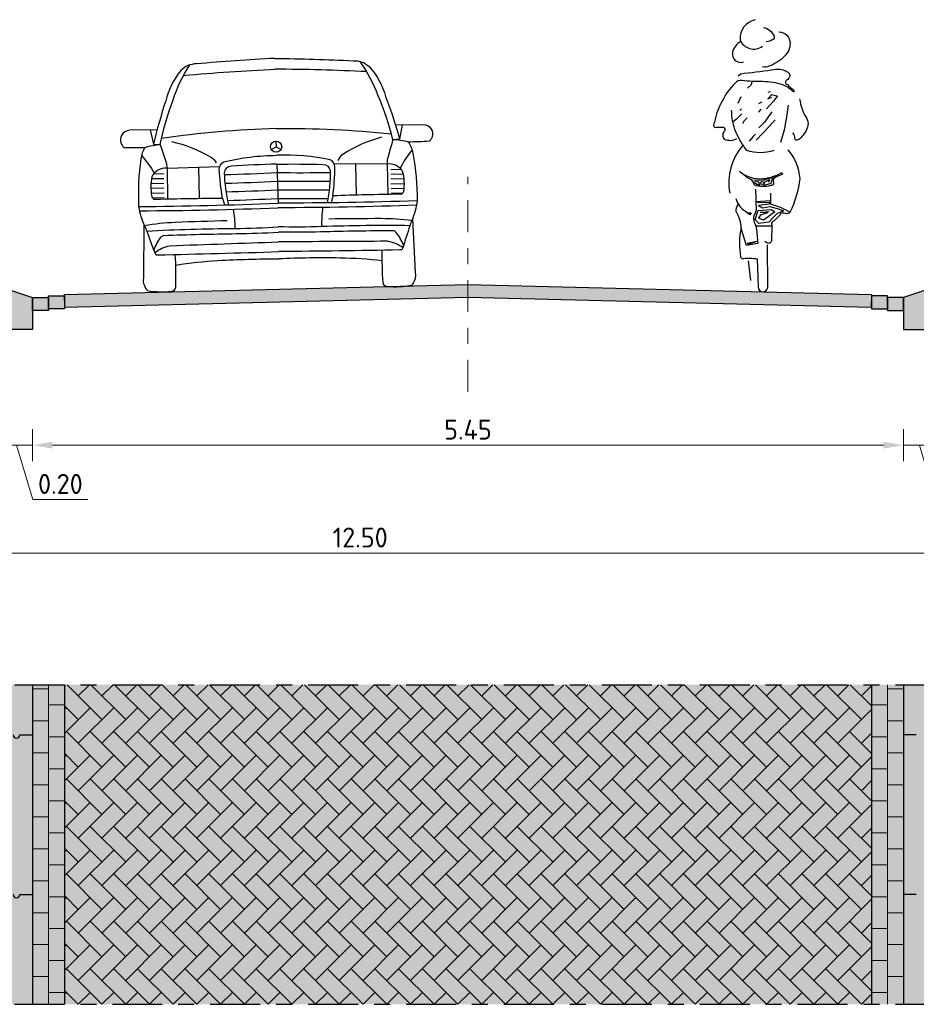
# Model space of a CAD drawing. Header units: metres. Extents: x 104013 to 108981, y 427946 to 428479.
# Tile 281 of 330: x 108873.92 to 108879.53, y 428291.14 to 428297.3. Entities that reach past the tile are written whole.
import ezdxf

# ---------------------------------------------------------------- set-up
doc = ezdxf.new("R2010")
doc.units = ezdxf.units.M
for name, pattern in [('AM-AS', [16, 10, -2, 2, -2]), ('CENTER', [2, 1.25, -0.25, 0.25, -0.25]), ('XX-AFBREEK', [7, 4, -1, 1, -1])]:
    doc.linetypes.add(name, pattern=pattern)
doc.layers.get('DefPoints').update_dxf_attribs({"color": 211, "lineweight": 18})
for name, color, linetype, lineweight in [('N-WE-VH-KANTOPSLUITING_ACHTERKANTBAND-SD', 50, 'Continuous', 25), ('N-WE-VH-KANTOPSLUITING_ELEMENT_INRITBAND-SD', 252, 'Continuous', 25), ('N-WE-VH-KANTVERHARDING-M', 7, 'Continuous', 18), ('N-WE-VH-VERHARDING-GD', 7, 'Continuous', 25), ('N-WE-VH-VERHARDING_BETONSTRAATSTEEN-AD-50', 252, 'Continuous', 18), ('N-XX-AM-AS-GD', 10, 'AM-AS', 0), ('X-XX-AL-AANKLEDING-SD', 251, 'Continuous', 25), ('X-XX-AL-AFBREEKLIJN-GD', 7, 'XX-AFBREEK', 25)]:
    doc.layers.add(name, color=color, linetype=linetype, lineweight=lineweight)
doc.layers.add('N-WE-VH-VERHARDING-AP_RIJBAAN-ELEMENT', color=7, linetype='Continuous', true_color=0x7f4f3f)
doc.styles.add('NLCS-ISO-M50-T25', font='NLCS-ISO.ttf', dxfattribs={"height": 0.125})
doc.dimstyles.new('NLCS-M50-T25-PIJL_l2_h1', dxfattribs={"dimscale": 0.05, "dimtxt": 2.5, "dimasz": 2.5, "dimexe": 2, "dimexo": 2, "dimgap": 0.7, "dimtad": 1, "dimzin": 0, "dimdsep": 46, "dimtxsty": 'NLCS-ISO-M50-T25', "dimcen": 2.5, "dimdle": 2, "dimclrd": 256, "dimclre": 256, "dimclrt": 256, "dimadec": 1, "dimazin": 0, "dimtfac": 1, "dimtofl": 0, "dimtmove": 1, "dimatfit": 0, "dimfxl": 2, "dimfxlon": 1, "dimtfillclr": 256, "dimtolj": 1, "dimtzin": 0, "dimlwd": 18, "dimlwe": 18, "dimarcsym": 0})

# ---------------------------------------------------------------- blocks, each defined once
blk = doc.blocks.new('N-SVH-KANTOPSLUITING_AB_50X200X250-D')
blk.add_hatch(color=8).paths.add_polyline_path([(-0.2, -0.05), (-0.2, -0.25), (0, -0.25), (0, 0), (-0.05, 0)])
at = {"flags": 128}
blk.add_lwpolyline([(-0.2, -0.05), (-0.2, -0.25), (0, -0.25), (0, 0), (-0.05, 0)], close=True, dxfattribs=at)
blk = doc.blocks.new('*D2801')
at = {"layer": 'DefPoints', "color": 0, "transparency": 16777216}
for p in [(108873.8036, 428295.615), (108874.0037, 428295.365), (108874.0037, 428294.641)]:
    blk.add_point(p, dxfattribs=at)
at = {"layer": 'N-WE-VH-KANTVERHARDING-M', "lineweight": 18, "transparency": 16777216}
for p, q in [((108873.8036, 428294.741), (108873.8036, 428294.541)), ((108874.0037, 428294.741), (108874.0037, 428294.541)), ((108873.6786, 428294.641), (108873.5536, 428294.641)), ((108873.8036, 428294.641), (108874.0037, 428294.641)), ((108873.9037, 428294.641), (108874.0057, 428294.301)), ((108874.1287, 428294.641), (108874.2537, 428294.641)), ((108874.0057, 428294.301), (108874.3507, 428294.301))]:
    blk.add_line(p, q, dxfattribs=at)
at = {"layer": 'N-WE-VH-KANTVERHARDING-M', "transparency": 16777216}
for points in [[(108873.6786, 428294.6619), (108873.6786, 428294.6202), (108873.8036, 428294.641)], [(108874.1287, 428294.6619), (108874.1287, 428294.6202), (108874.0037, 428294.641)]]:
    blk.add_solid(points, dxfattribs=at)
at = {"layer": 'N-WE-VH-KANTVERHARDING-M', "transparency": 16777216, "insert": (108874.1782, 428294.3985), "char_height": 0.125, "attachment_point": 5, "style": 'NLCS-ISO-M50-T25'}
blk.add_mtext('\\A1;0.20', dxfattribs=at)
blk = doc.blocks.new('*D2802')
at = {"layer": 'DefPoints', "color": 0, "transparency": 16777216}
for p in [(108879.4528, 428295.565), (108874.0037, 428295.365), (108879.4528, 428294.641)]:
    blk.add_point(p, dxfattribs=at)
at = {"layer": 'N-WE-VH-KANTVERHARDING-M', "lineweight": 18, "transparency": 16777216}
for p, q in [((108874.0037, 428294.741), (108874.0037, 428294.541)), ((108879.4528, 428294.741), (108879.4528, 428294.541)), ((108874.1287, 428294.641), (108879.3278, 428294.641))]:
    blk.add_line(p, q, dxfattribs=at)
at = {"layer": 'N-WE-VH-KANTVERHARDING-M', "transparency": 16777216}
for points in [[(108874.1287, 428294.6619), (108874.1287, 428294.6202), (108874.0037, 428294.641)], [(108879.3278, 428294.6619), (108879.3278, 428294.6202), (108879.4528, 428294.641)]]:
    blk.add_solid(points, dxfattribs=at)
at = {"layer": 'N-WE-VH-KANTVERHARDING-M', "transparency": 16777216, "insert": (108876.7282, 428294.7385), "char_height": 0.125, "attachment_point": 5, "style": 'NLCS-ISO-M50-T25'}
blk.add_mtext('\\A1;5.45', dxfattribs=at)
blk = doc.blocks.new('*D2803')
at = {"layer": 'DefPoints', "color": 0, "transparency": 16777216}
for p in [(108879.4528, 428295.565), (108879.6528, 428295.4382), (108879.6528, 428294.641)]:
    blk.add_point(p, dxfattribs=at)
at = {"layer": 'N-WE-VH-KANTVERHARDING-M', "lineweight": 18, "transparency": 16777216}
for p, q in [((108879.4528, 428294.741), (108879.4528, 428294.541)), ((108879.6528, 428294.741), (108879.6528, 428294.541)), ((108879.3278, 428294.641), (108879.2028, 428294.641)), ((108879.4528, 428294.641), (108879.6528, 428294.641)), ((108879.5528, 428294.641), (108879.6548, 428294.301)), ((108879.7778, 428294.641), (108879.9028, 428294.641)), ((108879.6548, 428294.301), (108879.9998, 428294.301))]:
    blk.add_line(p, q, dxfattribs=at)
at = {"layer": 'N-WE-VH-KANTVERHARDING-M', "transparency": 16777216}
for points in [[(108879.3278, 428294.6619), (108879.3278, 428294.6202), (108879.4528, 428294.641)], [(108879.7778, 428294.6619), (108879.7778, 428294.6202), (108879.6528, 428294.641)]]:
    blk.add_solid(points, dxfattribs=at)
at = {"layer": 'N-WE-VH-KANTVERHARDING-M', "transparency": 16777216, "insert": (108879.8273, 428294.3985), "char_height": 0.125, "attachment_point": 5, "style": 'NLCS-ISO-M50-T25'}
blk.add_mtext('\\A1;0.20', dxfattribs=at)
blk = doc.blocks.new('*D2761')
at = {"layer": 'DefPoints', "color": 0, "transparency": 16777216}
for p in [(108869.8036, 428295.7114), (108882.3046, 428295.7114), (108882.3046, 428293.9658)]:
    blk.add_point(p, dxfattribs=at)
at = {"layer": 'N-WE-VH-KANTVERHARDING-M', "lineweight": 18, "transparency": 16777216}
for p, q in [((108869.8036, 428294.0658), (108869.8036, 428293.8658)), ((108882.3046, 428294.0658), (108882.3046, 428293.8658)), ((108869.9286, 428293.9658), (108882.1796, 428293.9658))]:
    blk.add_line(p, q, dxfattribs=at)
at = {"layer": 'N-WE-VH-KANTVERHARDING-M', "transparency": 16777216}
for points in [[(108869.9286, 428293.9867), (108869.9286, 428293.945), (108869.8036, 428293.9658)], [(108882.1796, 428293.9867), (108882.1796, 428293.945), (108882.3046, 428293.9658)]]:
    blk.add_solid(points, dxfattribs=at)
at = {"layer": 'N-WE-VH-KANTVERHARDING-M', "transparency": 16777216, "insert": (108876.0541, 428294.0633), "char_height": 0.125, "attachment_point": 5, "style": 'NLCS-ISO-M50-T25'}
blk.add_mtext('\\A1;12.50', dxfattribs=at)
blk = doc.blocks.new('SAL-AANKLEDING_AUTO2_VOORAANZICHT-D')
for points in [[(0, 1.4437, 0.007203), (-0.4913, 1.4194, 0.202991), (-0.5904, 1.3791, 0.115354), (-0.6882, 1.1915, 0.02362), (-0.7698, 0.922), (-0.7277, 0.92, -0.039295), (-0.6424, 1.1966, -0.063891), (-0.5327, 1.4136, 1.610739)], [(0, 1.4437, -0.007203), (0.4913, 1.4194, -0.202991), (0.5904, 1.3791, -0.115354), (0.6882, 1.1915, -0.02362), (0.7698, 0.922), (0.7277, 0.92, 0.039295), (0.6424, 1.1966, 0.063891), (0.5327, 1.4136, -1.610739)], [(-0.5728, 1.3491, -0.010374), (0.0005, 1.3761, -2.724072)], [(0.5728, 1.3491, 0.010374), (-0.0005, 1.3761, 2.724072)], [(-0.7456, 1.0123), (-0.917, 1.012, 0.27664), (-0.9692, 0.9806, 0.198246), (-0.9737, 0.9346, 0.12914), (-0.9564, 0.9063, 0.020931), (-0.8242, 0.9034, -0.059577), (-0.7277, 0.92, 0.637995)], [(0, 1.0048, 0.02762), (-0.7189, 0.9573, 0.66556)], [(0, 1.0048, -0.02762), (0.7189, 0.9573, -0.66556)], [(0.7456, 1.0123), (0.917, 1.012, -0.27664), (0.9692, 0.9806, -0.198246), (0.9737, 0.9346, -0.12914), (0.9564, 0.9063, -0.020931), (0.8242, 0.9034, 0.059577), (0.7277, 0.92, -0.637995)], [(-0.6573, 0.9371, -0.07746), (-0.4134, 0.8344, -0.149405), (-0.3806, 0.797, -0.959127)], [(0.6573, 0.9371, 0.07746), (0.4134, 0.8344, 0.149405), (0.3806, 0.797, 0.959127)], [(-0.8242, 0.9034, 0.116709), (-0.8511, 0.8325, 0.04543), (-0.8713, 0.534, 0.008085), (0.0001, 0.5377, 0.791237)], [(-0.7277, 0.92, -0.00388), (-0.6969, 0.818, -0.095907), (-0.6887, 0.7704, 0.317279), (-0.7849, 0.7181, 0.088765), (-0.7881, 0.5962, 0.4447), (-0.7602, 0.5778, -0.004269), (-0.3454, 0.5765, -0.028705), (-0.3616, 0.756, -0.295623), (-0.3335, 0.8027, -0.059504), (-0.0001, 0.8369, 0.378332)], [(0.8242, 0.9034, -0.116709), (0.8511, 0.8325, -0.04543), (0.8713, 0.534, -0.008085), (-0.0001, 0.5377, -0.791237)], [(0.7277, 0.92, 0.00388), (0.6969, 0.818, 0.095907), (0.6887, 0.7704, -0.317279), (0.7849, 0.7181, -0.088765), (0.7881, 0.5962, -0.4447), (0.7602, 0.5778, 0.004269), (0.3454, 0.5765, 0.028705), (0.3616, 0.756, 0.295623), (0.3335, 0.8027, 0.059504), (0.0001, 0.8369, -0.378332)], [(-0.8467, 0.8545, -0.043294), (-0.7688, 0.7413, -1.188941)], [(0.8467, 0.8545, 0.043294), (0.7688, 0.7413, 1.188941)], [(-0.0018, 0.782, 0.008987), (-0.2874, 0.7745, 0.355793), (-0.3317, 0.7351, 0.049944), (-0.3086, 0.5332, 18.766225)], [(-0.0018, 0.7821, -0.0091), (0.2874, 0.7745, -0.355793), (0.3317, 0.7351, -0.049944), (0.3086, 0.5332, -18.766225)], [(-0.3315, 0.723, 0.006555), (-0.0011, 0.7291, 0.006598), (0.3315, 0.723)], [(-0.3286, 0.669, 0.006471), (-0.0011, 0.6751, 0.006514), (0.3286, 0.669, 0.006564)], [(-0.3229, 0.615, 0.006331), (-0.0011, 0.621, 0.006373), (0.3229, 0.615, 0.006531)], [(-0.3142, 0.5611, 0.006134), (-0.0011, 0.567, 0.006177), (0.3142, 0.5611, 0.006498)], [(-0.8713, 0.534, 0.064353), (-0.8362, 0.4124, -0.019537), (-0.8232, 0.379, 0.001544), (-0.7742, 0.238, 0.393039), (-0.7581, 0.2294, 0.002712), (0, 0.2341, -2.421509)], [(-0.8665, 0.5076, 0.009578), (0, 0.509, -1.320566)], [(-0.2798, 0.5049, -0.042096), (-0.2717, 0.3851, -0.389821)], [(0.8713, 0.534, -0.064353), (0.8362, 0.4124, 0.019537), (0.8232, 0.379, -0.001544), (0.7742, 0.238, -0.393039), (0.7581, 0.2294, -0.002712), (0, 0.2341, 2.421509)], [(0.8665, 0.5076, -0.009578), (0, 0.509, 1.320566)], [(0.2798, 0.5049, 0.042096), (0.2717, 0.3851, 0.389821)], [(-0.3181, 0.4337, 0.003415), (-0.6446, 0.4296, 0.034954), (-0.8362, 0.4124, 0.495656)], [(0.3181, 0.4337, -0.003415), (0.6446, 0.4296, -0.034954), (0.8362, 0.4124, -0.495656)], [(-0.8406, 0.4227), (-0.8506, 0.0854, 0.238946), (-0.8249, 0.0057, 0.062777), (-0.6755, 0, 0.365466), (-0.6481, 0.0275, 0.01834), (-0.6477, 0.2296, 2.918386)], [(-0.8235, 0.3798, -0.011487), (-0.2721, 0.3851, 0.01463), (0, 0.3894, 0.863735)], [(0.8235, 0.3798, 0.011487), (0.2721, 0.3851, -0.01463), (0, 0.3894, -0.863735)], [(0.8406, 0.4227), (0.8506, 0.0854, -0.238946), (0.8249, 0.0057, -0.062777), (0.6755, 0, -0.365466), (0.6481, 0.0275, -0.01834), (0.6477, 0.2296, -2.918386)], [(-0.7816, 0.2589, -0.064629), (-0.7367, 0.3391, -0.21067), (-0.7178, 0.3498, -0.006875), (-0.2643, 0.3521, 0.01112), (0, 0.3557, -3.384918)], [(0.7816, 0.2589, 0.064629), (0.7367, 0.3391, 0.21067), (0.7178, 0.3498, 0.006875), (0.2643, 0.3521, -0.01112), (0, 0.3557, 3.384918)], [(-0.7763, 0.2437, -0.109894), (-0.6804, 0.2851, -0.000858), (0, 0.2948, -2.055931)], [(0.7763, 0.2437, 0.109894), (0.6804, 0.2851, 0.000858), (0, 0.2948, 2.055931)], [(-0.6462, 0.1634, -0.024723), (-0.3818, 0.1863, -0.015566), (0, 0.1886, 0.027528)], [(0.6462, 0.1634, 0.024723), (0.3818, 0.1863, 0.015566), (0, 0.1886, -0.027528)]]:
    blk.add_lwpolyline(points, format="xyb")
for points in [[(-0.7883, 1.0122), (-0.7698, 0.922)], [(0.7883, 1.0122), (0.7698, 0.922)], [(-0.0037, 0.9262), (-0.0037, 0.8911)], [(-0.0341, 0.8735), (-0.0037, 0.8911)], [(0.0267, 0.8735), (-0.0037, 0.8911)], [(-0.6887, 0.7704), (-0.6894, 0.578)], [(-0.6887, 0.7704), (-0.3591, 0.7733)], [(-0.4908, 0.7722), (-0.4919, 0.5778)], [(-0.0018, 0.7821), (0.0013, 0.5377)], [(0.6887, 0.7704), (0.3591, 0.7733)], [(0.4908, 0.7722), (0.4919, 0.5778)], [(0.6887, 0.7704), (0.6894, 0.578)], [(-0.7103, 0.7048), (-0.7874, 0.7048)], [(-0.7103, 0.7348), (-0.7744, 0.7348)], [(0.7103, 0.7348), (0.7744, 0.7348)], [(0.7103, 0.7048), (0.7874, 0.7048)], [(-0.7103, 0.6448), (-0.792, 0.6448)], [(-0.7103, 0.6748), (-0.791, 0.6748)], [(0.7103, 0.6748), (0.791, 0.6748)], [(0.7103, 0.6448), (0.792, 0.6448)], [(-0.7103, 0.6148), (-0.7904, 0.6148)], [(-0.7103, 0.5848), (-0.7828, 0.5848)], [(-0.3454, 0.5765), (-0.3347, 0.533)], [(0.3454, 0.5765), (0.3347, 0.533)], [(0.7103, 0.6148), (0.7904, 0.6148)], [(0.7103, 0.5848), (0.7828, 0.5848)]]:
    blk.add_lwpolyline(points)
blk.add_circle((-0.0037, 0.8911), 0.0351)
blk = doc.blocks.new('SAL-AANKLEDING_FIETSTER_ACHTERAANZICHT-D')
for points in [[(-0.0504, 1.7021, 0.372994), (-0.1443, 1.5767, 0.503668), (-0.0042, 1.5368, 150.934799)], [(0.0979, 1.6266, -0.402545), (0.1682, 1.5556, -0.204448), (0.1345, 1.4731, -0.107787), (0.0361, 1.4107, -0.232599), (-0.0044, 1.4068, 0.756423)], [(0.0015, 1.653, -0.251678), (0.0686, 1.5993, -0.398814), (0.0603, 1.5772, -0.187011), (0.0199, 1.5643, 2.207361)], [(-0.14, 1.5646, 0.236676), (-0.1919, 1.4969, 0.583386), (-0.1221, 1.4377, -0.497614)], [(-0.1561, 1.3504, -0.154336), (-0.1187, 1.3683, 0.021693), (0.0774, 1.392, -0.153975), (0.1511, 1.3768, -0.433195), (0.1625, 1.3386, -0.162977), (0.1427, 1.3212, 0.569715), (0.1515, 1.2961, 0.021653), (0.1923, 1.2603, -1.283993), (0.1843, 1.2542, 0.093544), (0.1239, 1.2945, 0.069195), (-0.0034, 1.3146, -0.023921), (-0.1336, 1.3208, 0.290835), (-0.1751, 1.3053, 0.143139), (-0.3047, 1.0611, 0.369113), (-0.3031, 1.0267, -0.046879), (-0.248, 1.0299, -0.302343), (-0.2409, 1.0045, 0.421236), (-0.2431, 0.955, 0.24644), (-0.1644, 0.9582, -4.327813)], [(0.2284, 1.2065, 0.107816), (0.271, 1.0877, -0.189381), (0.2796, 1.0412, -0.091131), (0.2631, 0.999, -0.043732), (0.2353, 0.9617, -0.167948), (0.2105, 0.9478, -0.498715), (0.1991, 0.9583, 0.241276), (0.1855, 0.9935, 2.413704)], [(0.0671, 0.8838, -0.173851), (-0.1021, 0.8837, 0.000578), (-0.1236, 0.9143, -0.07661), (-0.1814, 1.0313, -0.079973), (-0.197, 1.1368, -39.687992)], [(0.1556, 1.1681, -0.053306), (0.1095, 0.9327, 2.556335)], [(-0.1268, 0.9153, 0.224282), (-0.2093, 0.6171, 1.028931)], [(0.1536, 0.8876, -0.165288), (0.2287, 0.709, -0.089622), (0.1674, 0.4952, 0.086704), (0.0488, 0.5461), (0.0479, 0.6165)], [(-0.1483, 0.7543, 0.205807), (-0.0029, 0.7072, 0.105757), (0.1122, 0.7432, -0.456483), (0.121, 0.7346, 0.023268), (0.0763, 0.7152, 0.20987), (0.0653, 0.7021, 0.124642), (0.0646, 0.6835, -0.545926), (0.0453, 0.6643, -0.163265), (-0.0546, 0.6673, 0.038987), (-0.069, 0.6957, 0.125271), (-0.1029, 0.7135), (-0.1294, 0.74)], [(-0.0475, 0.6412), (-0.0434, 0.511, -0.034198), (-0.0531, 0.4855, 0.227614), (-0.0583, 0.4433, -0.044454), (-0.0408, 0.39), (-0.0328, 0.3018), (-0.1044, 0.2886), (-0.1376, 0.3946, 0.132618), (-0.1685, 0.5008, -0.216367), (-0.1558, 0.5446, -1.928019)], [(-0.171, 0.5841, 0.221629), (-0.0951, 0.494), (-0.074, 0.4938), (-0.0835, 0.4814), (-0.0999, 0.4927)], [(0.1689, 0.4979, -0.325073), (0.1392, 0.489, 0.185728), (0.1113, 0.4882, -0.09132), (0.0614, 0.4386, 0.488493), (0.0552, 0.4164), (0.0527, 0.3209, -0.568599), (0.0238, 0.3047, -0.009736), (0.0097, 0.3132, 0.656385)], [(-0.1384, 0.3983, 0.098289), (-0.1407, 0.2161, 0.549463), (-0.122, 0.2086, -0.073152), (-0.0366, 0.205), (-0.0313, 0.028, 0.941313), (0.0288, 0.0262), (0.0283, 0.2922)]]:
    blk.add_lwpolyline(points, format="xyb")
for points in [[(-0.0715, 1.3119), (-0.078, 1.2918), (-0.0976, 1.2731)], [(0.0435, 1.2506), (0.0292, 1.2468)], [(-0.1399, 1.2184), (-0.1499, 1.196), (-0.1582, 1.1779)], [(-0.0096, 1.1856), (-0.0292, 1.1747)], [(0.0901, 1.2251), (0.0643, 1.1921), (0.0207, 1.1437)], [(0.0848, 1.2225), (0.0526, 1.2323), (0.0291, 1.2058), (0.0537, 1.2164)], [(-0.1336, 1.1119), (-0.166, 1.0786), (-0.1848, 1.0645)], [(-0.1352, 1.1435), (-0.146, 1.1347)], [(-0.014, 1.1421), (-0.0288, 1.1237)], [(0.0547, 1.1254), (0.0076, 1.0617), (-0.027, 1.0254)], [(-0.0994, 1.0886), (-0.1199, 1.0679), (-0.1294, 1.0513)], [(0.0749, 1.0752), (0.0353, 1.0316), (-0.0003, 0.9933), (-0.0437, 0.9484)], [(-0.0486, 0.9851), (-0.0624, 0.9718), (-0.0864, 0.9413)], [(-0.0589, 0.6864), (-0.0392, 0.6731), (-0.0199, 0.6674), (-0.0269, 0.6855), (-0.0481, 0.6895)], [(-0.0577, 0.6982), (0.007, 0.6996), (0.0871, 0.7247)], [(0.0595, 0.7093), (0.0475, 0.6769), (0.0035, 0.6637), (0.0105, 0.6876), (0.0411, 0.7022), (0.0309, 0.6851)], [(-0.0347, 0.5583), (0.04, 0.5607), (0.0368, 0.5469), (-0.0293, 0.5384), (-0.0032, 0.5251), (0.0428, 0.532), (0.1017, 0.5166), (0.1264, 0.5051), (0.0859, 0.4861), (0.0646, 0.467), (0.0365, 0.436), (-0.0273, 0.4265), (-0.049, 0.4514), (-0.0308, 0.509), (0.0494, 0.514), (0.0738, 0.5002), (0.0312, 0.4692), (0.0026, 0.4465), (-0.0279, 0.461), (-0.0139, 0.4816), (0.0288, 0.4951), (-0.0189, 0.4949), (0.0369, 0.5014)], [(-0.0451, 0.565), (0.0488, 0.5713)], [(-0.0439, 0.4117), (0.0308, 0.4123), (0.0514, 0.4129)], [(-0.1004, 0.3032), (-0.0366, 0.3156)], [(-0.0961, 0.2974), (-0.0476, 0.3111)], [(-0.0777, 0.0704), (-0.0911, 0.1933)]]:
    blk.add_lwpolyline(points)
blk.add_circle((-0.0056, 0.6805), 0.00976)

msp = doc.modelspace()

# ---------------------------------------------------------------- hatches: boundary and pattern name
at = {"layer": 'N-WE-VH-KANTOPSLUITING_ELEMENT_INRITBAND-SD'}
h = msp.add_hatch(color=253, dxfattribs=at)
h.dxf.hatch_style = 1
h.paths.add_polyline_path([(108874.0036, 428291.142), (108874.0036, 428293.142), (108873.8036, 428293.142), (108873.8036, 428291.142)])
h = msp.add_hatch(color=253, dxfattribs=at)
h.dxf.hatch_style = 1
h.paths.add_polyline_path([(108879.6536, 428291.142), (108879.6536, 428293.142), (108879.4536, 428293.142), (108879.4536, 428291.142)])
at = {"layer": 'N-WE-VH-VERHARDING-AP_RIJBAAN-ELEMENT', "linetype": 'ByBlock'}
h = msp.add_hatch(color=256, dxfattribs=at)
h.paths.add_polyline_path([(108876.7278, 428295.6474), (108874.2028, 428295.585), (108874.2031, 428295.575), (108874.2037, 428295.575), (108874.2037, 428295.5512), (108874.2048, 428295.505), (108876.7278, 428295.5674)])
h.paths.add_polyline_path([(108876.7278, 428295.6474), (108876.7278, 428295.5674), (108879.2509, 428295.505), (108879.2528, 428295.585)])
h.paths.add_polyline_path([(108874.2037, 428295.5512), (108874.2031, 428295.575), (108874.1037, 428295.575), (108874.1037, 428295.495), (108874.2037, 428295.495)])
h.paths.add_polyline_path([(108874.1037, 428295.565), (108874.0037, 428295.565), (108874.0037, 428295.485), (108874.1037, 428295.485)])
h.paths.add_polyline_path([(108879.3528, 428295.575), (108879.2528, 428295.575), (108879.2528, 428295.495), (108879.3528, 428295.495)])
h.paths.add_polyline_path([(108879.4528, 428295.565), (108879.3528, 428295.565), (108879.3528, 428295.495), (108879.3528, 428295.485), (108879.4528, 428295.485)])
msp.add_hatch(color=256, dxfattribs=at).paths.add_polyline_path([(108874.0036, 428293.142), (108879.4536, 428293.142), (108879.4536, 428291.142), (108874.0036, 428291.142)])
at = {"layer": 'N-WE-VH-VERHARDING_BETONSTRAATSTEEN-AD-50'}
h = msp.add_hatch(dxfattribs=at)
h.set_pattern_fill('AVH-BSS_KEIFORMAAT_KEPER', color=256, angle=135, pattern_type=2)
h.set_pattern_definition([(135, (108877.85365, 428291.14201), (-0.1484924, 1e-17), [0.315, -0.105]), (45, (108877.70516, 428290.99352), (-0.1484924, 3e-17), [0.315, -0.105])])
h.paths.add_polyline_path([(108879.2536, 428291.142), (108879.2536, 428293.142), (108874.2036, 428293.142), (108874.2036, 428291.142)])

# ---------------------------------------------------------------- linework, layer by layer
at = {"layer": 'N-WE-VH-VERHARDING-GD', "flags": 128}
for points in [[(108874.2028, 428295.585), (108876.7278, 428295.6474)], [(108876.7278, 428295.6474), (108879.2528, 428295.585)], [(108874.2028, 428295.585), (108874.2048, 428295.505)], [(108879.2528, 428295.585), (108879.2509, 428295.505)], [(108874.2048, 428295.505), (108876.7278, 428295.5674), (108879.2509, 428295.505)], [(108874.0036, 428293.142), (108874.0036, 428291.142)], [(108874.2036, 428293.142), (108874.2036, 428291.142)], [(108879.2536, 428293.142), (108879.2536, 428291.142)], [(108879.4536, 428293.142), (108879.4536, 428291.142)], [(108879.4536, 428293.142), (108879.4536, 428291.142)]]:
    msp.add_lwpolyline(points, dxfattribs=at)
for points in [[(108874.1037, 428295.575), (108874.2037, 428295.575), (108874.2037, 428295.495), (108874.1037, 428295.495)], [(108879.3528, 428295.575), (108879.2528, 428295.575), (108879.2528, 428295.495), (108879.3528, 428295.495)], [(108874.0037, 428295.565), (108874.1037, 428295.565), (108874.1037, 428295.485), (108874.0037, 428295.485)], [(108879.4528, 428295.565), (108879.3528, 428295.565), (108879.3528, 428295.485), (108879.4528, 428295.485)]]:
    msp.add_lwpolyline(points, close=True, dxfattribs=at)
at = {"layer": 'N-WE-VH-VERHARDING-GD'}
for points in [[(108873.9236, 428292.8284), (108874.0036, 428292.8284)], [(108879.5336, 428292.8284), (108879.4536, 428292.8284)], [(108873.9236, 428291.8284), (108874.0036, 428291.8284)], [(108879.5336, 428291.8284), (108879.4536, 428291.8284)]]:
    msp.add_lwpolyline(points, dxfattribs=at)
for centre in [(108873.9036, 428292.8284), (108873.9036, 428291.8284)]:
    msp.add_arc(centre, 0.02, 180, 0, dxfattribs=at)
at = {"layer": 'N-WE-VH-VERHARDING_BETONSTRAATSTEEN-AD-50', "flags": 128}
for points in [[(108874.1036, 428293.1155), (108874.0036, 428293.1155)], [(108874.1036, 428293.142), (108874.1036, 428291.142)], [(108879.3536, 428293.142), (108879.3536, 428291.142)], [(108879.3536, 428293.1155), (108879.4536, 428293.1155)], [(108874.2036, 428293.0155), (108874.1036, 428293.0155)], [(108879.2536, 428293.0155), (108879.3536, 428293.0155)], [(108874.1036, 428292.9155), (108874.0036, 428292.9155)], [(108879.3536, 428292.9155), (108879.4536, 428292.9155)], [(108874.2036, 428292.8155), (108874.1036, 428292.8155)], [(108879.2536, 428292.8155), (108879.3536, 428292.8155)], [(108874.1036, 428292.7155), (108874.0036, 428292.7155)], [(108879.3536, 428292.7155), (108879.4536, 428292.7155)], [(108874.2036, 428292.6155), (108874.1036, 428292.6155)], [(108879.2536, 428292.6155), (108879.3536, 428292.6155)], [(108874.1036, 428292.5155), (108874.0036, 428292.5155)], [(108879.3536, 428292.5155), (108879.4536, 428292.5155)], [(108874.2036, 428292.4155), (108874.1036, 428292.4155)], [(108879.2536, 428292.4155), (108879.3536, 428292.4155)], [(108874.1036, 428292.3155), (108874.0036, 428292.3155)], [(108879.3536, 428292.3155), (108879.4536, 428292.3155)], [(108874.2036, 428292.2155), (108874.1036, 428292.2155)], [(108879.2536, 428292.2155), (108879.3536, 428292.2155)], [(108874.1036, 428292.1155), (108874.0036, 428292.1155)], [(108879.3536, 428292.1155), (108879.4536, 428292.1155)], [(108874.2036, 428292.0155), (108874.1036, 428292.0155)], [(108879.2536, 428292.0155), (108879.3536, 428292.0155)], [(108874.1036, 428291.9155), (108874.0036, 428291.9155)], [(108879.3536, 428291.9155), (108879.4536, 428291.9155)], [(108874.2036, 428291.8155), (108874.1036, 428291.8155)], [(108879.2536, 428291.8155), (108879.3536, 428291.8155)], [(108874.1036, 428291.7155), (108874.0036, 428291.7155)], [(108879.3536, 428291.7155), (108879.4536, 428291.7155)], [(108874.2036, 428291.6155), (108874.1036, 428291.6155)], [(108879.2536, 428291.6155), (108879.3536, 428291.6155)], [(108874.1036, 428291.5155), (108874.0036, 428291.5155)], [(108879.3536, 428291.5155), (108879.4536, 428291.5155)], [(108874.2036, 428291.4155), (108874.1036, 428291.4155)], [(108879.2536, 428291.4155), (108879.3536, 428291.4155)], [(108874.1036, 428291.3155), (108874.0036, 428291.3155)], [(108879.3536, 428291.3155), (108879.4536, 428291.3155)], [(108874.2036, 428291.2155), (108874.1036, 428291.2155)], [(108879.2536, 428291.2155), (108879.3536, 428291.2155)]]:
    msp.add_lwpolyline(points, dxfattribs=at)
at = {"layer": 'N-XX-AM-AS-GD', "ltscale": 0.02}
msp.add_line((108876.7278, 428294.9747), (108876.7278, 428296.3202), dxfattribs=at)
at = {"layer": 'X-XX-AL-AFBREEKLIJN-GD', "linetype": 'CENTER', "ltscale": 0.25}
for points in [[(108859.8036, 428293.142), (108892.3046, 428293.142)], [(108859.8036, 428291.142), (108892.3046, 428291.142)]]:
    msp.add_lwpolyline(points, dxfattribs=at)

# ---------------------------------------------------------------- block references
at = {"layer": 'N-WE-VH-KANTOPSLUITING_ACHTERKANTBAND-SD', "xscale": -1}
msp.add_blockref('N-SVH-KANTOPSLUITING_AB_50X200X250-D', (108873.8037, 428295.615), dxfattribs=at)
at = {"layer": 'N-WE-VH-KANTOPSLUITING_ACHTERKANTBAND-SD'}
msp.add_blockref('N-SVH-KANTOPSLUITING_AB_50X200X250-D', (108879.6528, 428295.615), dxfattribs=at)
at = {"layer": 'X-XX-AL-AANKLEDING-SD'}
msp.add_blockref('SAL-AANKLEDING_FIETSTER_ACHTERAANZICHT-D', (108878.5753, 428295.6018), dxfattribs=at)
at = {"layer": 'X-XX-AL-AANKLEDING-SD', "rotation": 1.162587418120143}
msp.add_blockref('SAL-AANKLEDING_AUTO2_VOORAANZICHT-D', (108875.5496, 428295.6183), dxfattribs=at)

# ---------------------------------------------------------------- dimensions: what is measured, and where the dimension line sits
at = {"layer": 'N-WE-VH-KANTVERHARDING-M'}
dim = msp.add_aligned_dim(p1=(108869.8036, 428295.7114), p2=(108882.3046, 428295.7114), distance=-1.7456, dimstyle='NLCS-M50-T25-PIJL_l2_h1', dxfattribs=at)
dim.commit()
dim.dimension.update_dxf_attribs({"geometry": '*D2761', "text_midpoint": (108876.0541, 428294.0633)})
for base, p1, p2, picture, middle in [((108874.0037, 428294.641), (108873.8036, 428295.615), (108874.0037, 428295.365), '*D2801', (108874.0407, 428294.3985)), ((108879.4528, 428294.641), (108874.0037, 428295.365), (108879.4528, 428295.565), '*D2802', (108876.7282, 428294.7385)), ((108879.6528, 428294.641), (108879.4528, 428295.565), (108879.6528, 428295.4382), '*D2803', (108879.6898, 428294.3985))]:
    dim = msp.add_linear_dim(base=base, p1=p1, p2=p2, angle=180, dimstyle='NLCS-M50-T25-PIJL_l2_h1', dxfattribs=at)
    dim.commit()
    dim.dimension.update_dxf_attribs({"geometry": picture, "text_midpoint": middle})

doc.saveas('drawing.dxf')
